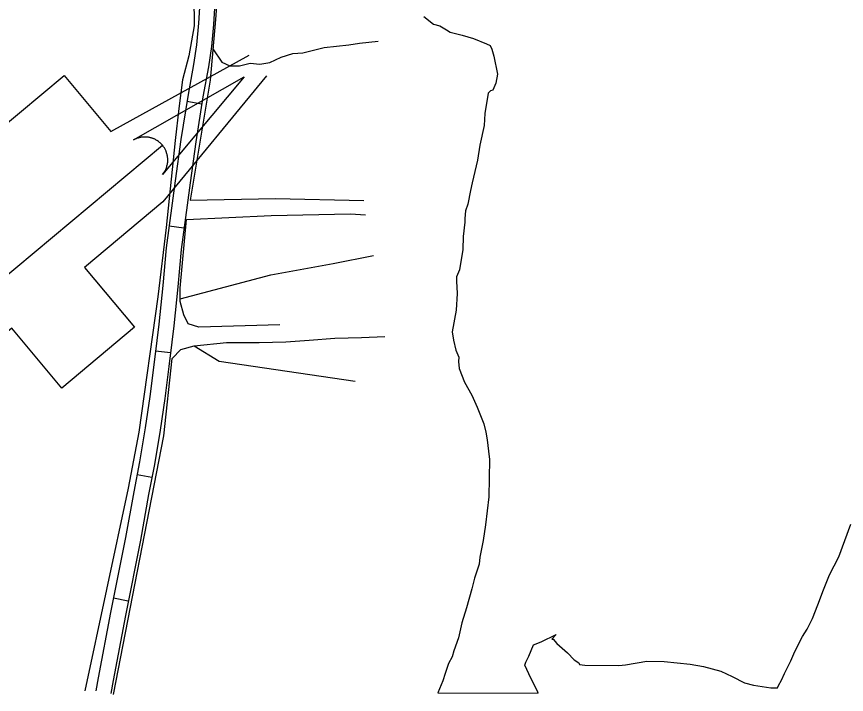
# Model space of a CAD drawing. Extents: x 3172297 to 3210190, y 958463 to 983887.
# Drawn here: x 3198795 to 3200446, y 963860 to 965209 of the extents above; entities that cross this region are included whole.
import ezdxf

# ---------------------------------------------------------------- set-up
doc = ezdxf.new("R2010")
doc.units = 0
for name, color, linetype in [('V-ROAD-CNTR', 7, 'Continuous'), ('V-SITE-VEGE', 7, 'Continuous'), ('V-TOPO-SHOR', 7, 'Continuous'), ('V-TOPO-WATR-IDEN', 7, 'Continuous')]:
    doc.layers.add(name, color=color, linetype=linetype)

msp = doc.modelspace()

# ---------------------------------------------------------------- linework, layer by layer
at = {"layer": 'V-ROAD-CNTR'}
for p, q in [((3199163.7, 965034.6), (3199134, 965039.4)), ((3199128.1, 964787.6), (3199098.4, 964791.6)), ((3199101.4, 964539.3), (3199071.6, 964542.9)), ((3199064.1, 964291), (3199034.7, 964296.8)), ((3199017.3, 964045.4), (3198987.9, 964051.3))]:
    msp.add_line(p, q, dxfattribs=at)
for points in [[(3199159.9, 965249.1), (3199159, 965226.7), (3199157.1, 965195.5), (3199152.8, 965152.4), (3199147.1, 965113.2), (3199136.4, 965053.7), (3199121.7, 964963.8), (3199110.7, 964881.6), (3199104.4, 964837.2), (3199092.7, 964748.5), (3199086.1, 964673.4), (3199077.8, 964596.1), (3199074.2, 964564.2), (3199068.3, 964515.7), (3199060.2, 964452.6), (3199051.1, 964390.2), (3199039.7, 964322.3), (3199028, 964262.9), (3199011.9, 964171.9), (3198982.2, 964022.6), (3198957.4, 963892.6), (3198953, 963866.5)], [(3199188.9, 965225.2), (3199187, 965193.1), (3199182.6, 965148.8), (3199176.7, 965108.3), (3199165.9, 965048.6), (3199151.4, 964959.3), (3199140.4, 964877.5), (3199134.2, 964833.1), (3199122.5, 964745.3), (3199116, 964670.5), (3199107.6, 964592.9), (3199104, 964560.7), (3199098.1, 964512), (3199089.9, 964448.5), (3199080.8, 964385.5), (3199069.3, 964316.9), (3199057.5, 964257.4), (3199041.4, 964166.3), (3199011.6, 964016.9), (3198986.9, 963887.4), (3198982.6, 963861.6)]]:
    msp.add_lwpolyline(points, dxfattribs=at)
at = {"layer": 'V-SITE-VEGE'}
for p, q in [((3199605.4, 965208.6), (3199624.9, 965193.3)), ((3199624.9, 965193.3), (3199636.9, 965190.1)), ((3199636.9, 965190.1), (3199650.4, 965182.4)), ((3199650.4, 965182.4), (3199657.8, 965177.8)), ((3199657.8, 965177.8), (3199681.9, 965171.5)), ((3199681.9, 965171.5), (3199704.4, 965165.2)), ((3199704.4, 965165.2), (3199729.9, 965154.4)), ((3199729.9, 965154.4), (3199737.4, 965151.3)), ((3199737.4, 965151.3), (3199740.4, 965143.7)), ((3199740.4, 965143.7), (3199744.7, 965130.1)), ((3199744.7, 965130.1), (3199751.8, 965093.9)), ((3199751.8, 965093.9), (3199748.6, 965075.8)), ((3199748.6, 965075.8), (3199742.5, 965062.3)), ((3199737.9, 965060.9), (3199733.3, 965056.4)), ((3199742.5, 965062.3), (3199737.9, 965060.9)), ((3199733.3, 965056.4), (3199726.9, 965015.8)), ((3199726.9, 965015.8), (3199725.1, 964991.7)), ((3199725.1, 964991.7), (3199717.1, 964952.6)), ((3199717.1, 964952.6), (3199712.2, 964922.5)), ((3199712.2, 964922.5), (3199701.2, 964877.4)), ((3199701.2, 964877.4), (3199698, 964862.4)), ((3199698, 964862.4), (3199693.2, 964835.3)), ((3199693.2, 964835.3), (3199688.5, 964821.8)), ((3199688.5, 964821.8), (3199686.8, 964806.7)), ((3199686.7, 964799.2), (3199683.4, 964770.6)), ((3199686.8, 964806.7), (3199686.7, 964799.2)), ((3199683.4, 964770.6), (3199683.1, 964745)), ((3199683.1, 964745), (3199676.6, 964704.3)), ((3199676.6, 964704.3), (3199670.4, 964690.9)), ((3199670.4, 964690.9), (3199670.3, 964681.8)), ((3199670.3, 964681.8), (3199671.6, 964657.7)), ((3199671.6, 964657.7), (3199669.7, 964624.5)), ((3199669.7, 964624.5), (3199661.7, 964580.9)), ((3199661.7, 964580.9), (3199664.5, 964564.3)), ((3199664.5, 964564.3), (3199668.8, 964544.7)), ((3199668.8, 964544.7), (3199674.7, 964531)), ((3199674.7, 964531), (3199674.6, 964522)), ((3199674.6, 964522), (3199675.9, 964508.4)), ((3199675.9, 964508.4), (3199686.2, 964481.2)), ((3199686.2, 964481.2), (3199700.9, 964455.4)), ((3199700.9, 964455.4), (3199711.2, 964431.2)), ((3199711.2, 964431.2), (3199724.4, 964397.8)), ((3199724.4, 964397.8), (3199728.7, 964381.2)), ((3199728.7, 964381.2), (3199731.6, 964366.1)), ((3199731.6, 964366.1), (3199734.3, 964343.5)), ((3199734.3, 964343.5), (3199735.7, 964326.9)), ((3199735.7, 964326.9), (3199734.8, 964253)), ((3199734.8, 964253), (3199728.2, 964197.3)), ((3200431.3, 964133.7), (3200454.7, 964198.2)), ((3199728.2, 964197.3), (3199723.3, 964165.7)), ((3199723.3, 964165.7), (3199716.9, 964132.7)), ((3199716.9, 964132.7), (3199715.2, 964119.1)), ((3200412.8, 964097.7), (3200431.3, 964133.7)), ((3199715.2, 964119.1), (3199705.9, 964090.6)), ((3199705.9, 964090.6), (3199701.1, 964069.5)), ((3200400.4, 964067.7), (3200412.8, 964097.7)), ((3199701.1, 964069.5), (3199690.1, 964032)), ((3200389.6, 964037.7), (3200400.4, 964067.7)), ((3200378.7, 964010.7), (3200389.6, 964037.7)), ((3199690.1, 964032), (3199680.8, 964001.9)), ((3199680.8, 964001.9), (3199674.4, 963971.9)), ((3200367.9, 963989.7), (3200378.7, 964010.7)), ((3200358.7, 963974.7), (3200367.9, 963989.7)), ((3199674.4, 963971.9), (3199665.1, 963946.4)), ((3199838.6, 963964), (3199868.9, 963978.7)), ((3199868.9, 963978.7), (3199859.8, 963969.8)), ((3199859.8, 963969.8), (3199862.8, 963969.7)), ((3199862.8, 963969.7), (3199870.2, 963960.6)), ((3200343.3, 963944.7), (3200358.7, 963974.7)), ((3199814.2, 963935.6), (3199823.5, 963958.1)), ((3199823.5, 963958.1), (3199838.6, 963964)), ((3199870.2, 963960.6), (3199891.1, 963942.3)), ((3199661.9, 963934.3), (3199654.2, 963920.9)), ((3199665.1, 963946.4), (3199661.9, 963934.3)), ((3199808, 963923.6), (3199814.2, 963935.6)), ((3199891.1, 963942.3), (3199904.5, 963928.6)), ((3200335.5, 963926.7), (3200343.3, 963944.7)), ((3199654.2, 963920.9), (3199652.6, 963914.8)), ((3199806.4, 963917.6), (3199808, 963923.6)), ((3199818.2, 963891.9), (3199806.4, 963917.6)), ((3199904.5, 963928.6), (3199913.5, 963922.5)), ((3199913.5, 963922.5), (3199915, 963919.4)), ((3199915, 963919.4), (3199925.5, 963917.8)), ((3199925.5, 963917.8), (3199993.3, 963917)), ((3199993.3, 963917), (3200006.9, 963918.4)), ((3200006.9, 963918.4), (3200049.2, 963925.4)), ((3200049.2, 963925.4), (3200083.8, 963925.1)), ((3200083.8, 963925.1), (3200135, 963920)), ((3200135, 963920), (3200162.1, 963915.1)), ((3200323.2, 963901.3), (3200335.5, 963926.7)), ((3199648, 963901.3), (3199643.3, 963886.3)), ((3199652.6, 963914.8), (3199648, 963901.3)), ((3200162.1, 963915.1), (3200196.6, 963905.7)), ((3200196.6, 963905.7), (3200219.1, 963894.9)), ((3200317, 963887.8), (3200323.2, 963901.3)), ((3199643.3, 963886.3), (3199633.1, 963862.4)), ((3199831.5, 963866.1), (3199818.2, 963891.9)), ((3200219.1, 963894.9), (3200243.1, 963882.6)), ((3200310.9, 963877.3), (3200317, 963887.8)), ((3200243.1, 963882.6), (3200261.1, 963877.8)), ((3200261.1, 963877.8), (3200295.8, 963872.9)), ((3200295.8, 963872.9), (3200309.3, 963872.8)), ((3200309.3, 963872.8), (3200310.9, 963877.3)), ((3199633.1, 963862.4), (3199833.1, 963861.9)), ((3199833.1, 963861.9), (3199831.5, 963866.1))]:
    msp.add_line(p, q, dxfattribs=at)
at = {"layer": 'V-TOPO-SHOR'}
for points in [[(3199509.7, 965979), (3199479.6, 965961.3), (3199291.4, 965752.9), (3199234.6, 965691.1), (3199206.2, 965634.5), (3199190.1, 965565.5), (3199188.1, 965480.6), (3199196.4, 965275.2), (3199191, 965202.6), (3199180, 965082.3), (3199140.5, 964843.4), (3199310.4, 964846.5), (3199485.7, 964842.6)], [(3198945.2, 965336), (3199065.5, 965295), (3199115, 965271.9), (3199130.9, 965257.7), (3199141.5, 965245.2), (3199146.8, 965236.4), (3199148.5, 965213.4), (3199148.4, 965190.4), (3199137.7, 965130.2), (3199125.2, 965082.4), (3199117.9, 965025.8), (3199110.7, 964962.1), (3199092.6, 964788.7), (3199076.3, 964650.6), (3199038.5, 964381.7), (3199016.9, 964270.2), (3198931, 963866.8)], [(3199185.5, 965144.2), (3199203.1, 965117.6), (3199219, 965110.5), (3199238.5, 965110.5), (3199259.8, 965115.7), (3199279.2, 965113.9), (3199298.7, 965117.4), (3199321.8, 965128), (3199344.8, 965135), (3199364.3, 965136.7), (3199406.8, 965147.2), (3199456.4, 965152.4), (3199477.6, 965155.9), (3199514.8, 965159.4)], [(3199318.7, 964595.2), (3199157.6, 964590.2), (3199136.3, 964597.4), (3199127.5, 964615.1), (3199120.5, 964641.7), (3199120.6, 964668.2), (3199133.3, 964804.5), (3199301.5, 964812.9), (3199459.1, 964816.1), (3199489.2, 964814.2)], [(3199120.5, 964647), (3199301.2, 964694.3), (3199425.2, 964717), (3199504.9, 964732.8)], [(3198987.6, 963859.6), (3199088, 964374.4), (3199104.3, 964528.4), (3199122.1, 964546.1), (3199148.6, 964553.1), (3199212.4, 964560), (3199277.9, 964559.8), (3199331, 964561.5), (3199377, 964564.9), (3199428.4, 964568.3), (3199481.5, 964570), (3199527.5, 964571.6)], [(3199148.6, 964553.1), (3199198.1, 964522.9), (3199468.9, 964483.3)]]:
    msp.add_lwpolyline(points, dxfattribs=at)
at = {"layer": 'V-TOPO-WATR-IDEN'}
msp.add_line((3198509.8, 964471.7), (3199085.2, 964952.5), dxfattribs=at)
for points in [[(3198302.9, 964333.3), (3198493.3, 964571.5), (3198400.5, 964682.6), (3198889.6, 965091.3), (3198982.4, 964980.2), (3199258.1, 965131.5)], [(3199292.1, 965090.9), (3199086.1, 964839.6), (3198930.3, 964709.4), (3199029.8, 964590.2), (3198885, 964469.2), (3198785.4, 964588.4), (3198613.2, 964444.5), (3198336.9, 964292.7)]]:
    msp.add_lwpolyline(points, dxfattribs=at)
msp.add_lwpolyline([(3199027.6, 964963), (3199247.9, 965088.4), (3199085.3, 964894), (3199088.1, 964897.6), (3199090.3, 964901.4), (3199091.2, 964902.9), (3199091.8, 964904.4), (3199092.6, 964906.1), (3199093.2, 964907.8), (3199093.7, 964909.3), (3199094.3, 964911.4), (3199094.9, 964913.7), (3199095.1, 964914.9), (3199095.4, 964916.6), (3199095.7, 964918.8), (3199095.8, 964920.5), (3199095.9, 964922.3), (3199095.9, 964923.6), (3199095.8, 964924.9), (3199095.7, 964926.5), (3199095.6, 964928), (3199095.4, 964929.5), (3199095.2, 964930.7), (3199094.9, 964932.5), (3199094.5, 964934.3), (3199094.1, 964935.6), (3199093.6, 964937.2), (3199093.2, 964938.5), (3199092.7, 964939.7), (3199092.4, 964940.7), (3199091.8, 964942), (3199091.1, 964943.4), (3199090.4, 964944.7), (3199089.7, 964946), (3199089, 964947.2), (3199088.2, 964948.5), (3199087.5, 964949.5), (3199086.4, 964950.9), (3199085.2, 964952.5), (3199084.8, 964953), (3199084.2, 964953.7), (3199083.4, 964954.5), (3199082.7, 964955.3), (3199082, 964956), (3199081.2, 964956.7), (3199080.4, 964957.5), (3199079.7, 964958), (3199078.8, 964958.8), (3199077.9, 964959.5), (3199077.3, 964960), (3199075.6, 964961.1), (3199074.7, 964961.7), (3199074.1, 964962.1), (3199073, 964962.7), (3199072.1, 964963.3), (3199071.1, 964963.8), (3199069.9, 964964.4), (3199068.7, 964965), (3199067.8, 964965.3), (3199067.1, 964965.7), (3199066, 964966.1), (3199065, 964966.4), (3199063.9, 964966.8), (3199062.7, 964967.1), (3199061.6, 964967.5), (3199060, 964967.8), (3199059, 964968.1), (3199057.8, 964968.3), (3199056.6, 964968.5), (3199055.6, 964968.6), (3199054.6, 964968.7), (3199053, 964968.8), (3199052.9, 964968.8), (3199052, 964968.9), (3199051.3, 964968.9), (3199050.3, 964968.9), (3199049, 964968.9), (3199048, 964968.9), (3199047.1, 964968.8), (3199045.9, 964968.7), (3199044.7, 964968.6), (3199043.9, 964968.5), (3199042.9, 964968.4), (3199041.5, 964968.1), (3199040.6, 964967.9), (3199039.9, 964967.8), (3199039.3, 964967.6), (3199038.6, 964967.5), (3199037.7, 964967.2), (3199036.7, 964966.9), (3199035.8, 964966.6), (3199034.9, 964966.3), (3199033.7, 964965.9), (3199033, 964965.6), (3199031.9, 964965.2), (3199030.7, 964964.6), (3199029.7, 964964.2), (3199029.1, 964963.8), (3199028.4, 964963.5), (3199028, 964963.2)], close=True, dxfattribs=at)

doc.saveas('drawing.dxf')
